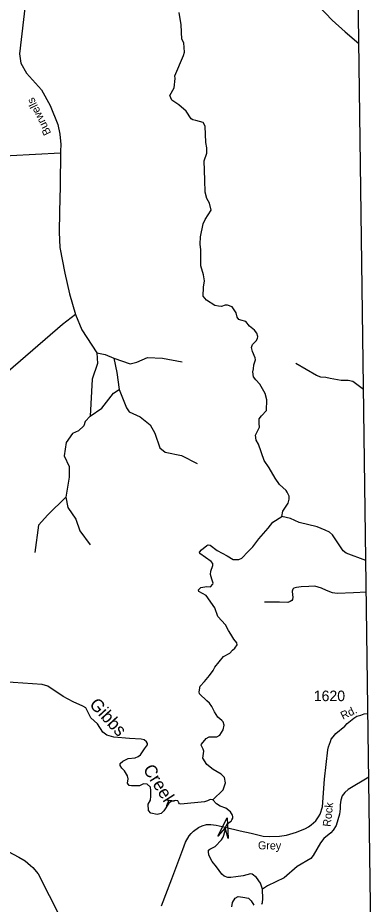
# Model space of a CAD drawing. Extents: x 2056842 to 2160602, y 826753 to 1016856.
# Drawn here: x 2140881 to 2145104, y 888199 to 898718 of the extents above; entities that cross this region are included whole.
import ezdxf

# ---------------------------------------------------------------- set-up
doc = ezdxf.new("R2010")
doc.units = 0
for name, color, linetype in [('Exist Boundary Political CountyLine', 7, 'Continuous'), ('Exist Hydrographic Creek Single Shore', 7, 'Continuous'), ('Exist Hydrographic Creek Single Shore Label', 7, 'Continuous'), ('Exist Hydrographic Misc Water Feature', 7, 'Continuous'), ('Exist Road Non-System Type 51', 7, 'Continuous'), ('Exist Road Secondary Structure Standard Bridge Attributed CELL', 7, 'Continuous'), ('Exist Road Secondary Type 41 Attributed', 7, 'Continuous'), ('Exist Road Secondary Type 51 Attributed', 7, 'Continuous'), ('Exist Road Secondary Type 51 Label', 7, 'Continuous'), ('Exist Road Secondary Type 51 Number Label', 7, 'Continuous')]:
    doc.layers.add(name, color=color, linetype=linetype)

msp = doc.modelspace()

# ---------------------------------------------------------------- linework, layer by layer
at = {"layer": 'Exist Boundary Political CountyLine'}
msp.add_lwpolyline([(2145104, 885849), (2143763, 984829)], dxfattribs=at)
at = {"layer": 'Exist Hydrographic Creek Single Shore'}
for points in [[(2141828, 890339), (2141748, 890412), (2141714, 890481), (2141689, 890528), (2141655, 890551), (2141540, 890601), (2141421, 890663), (2141237, 890788), (2141173, 890807), (2141056, 890814), (2140712, 890838), (2140647, 890869), (2140617, 890891), (2140587, 890923)], [(2143200, 889436), (2143167, 889442), (2143134, 889426), (2143100, 889416), (2142817, 889387), (2142804, 889390), (2142793, 889402), (2142781, 889425), (2142759, 889429), (2142710, 889423), (2142675, 889400), (2142615, 889309), (2142583, 889276), (2142537, 889264), (2142461, 889281), (2142434, 889311), (2142432, 889385), (2142456, 889433), (2142462, 889481), (2142461, 889550), (2142457, 889589), (2142420, 889623), (2142376, 889627), (2142329, 889603), (2142266, 889605), (2142234, 889606), (2142204, 889608), (2142185, 889636), (2142191, 889687), (2142184, 889724), (2142150, 889784), (2142118, 889814), (2142097, 889846), (2142099, 889869), (2142129, 889898), (2142191, 889930), (2142274, 889936), (2142310, 889953), (2142341, 889973), (2142387, 890043), (2142422, 890089), (2142422, 890105), (2142412, 890125), (2142381, 890149), (2142348, 890158), (2142208, 890165), (2142023, 890180), (2141941, 890204), (2141893, 890242), (2141828, 890339)], [(2143788, 888377), (2143763, 888449), (2143716, 888517), (2143665, 888556), (2143644, 888559), (2143558, 888538), (2143471, 888526), (2143412, 888515), (2143376, 888516), (2143332, 888533), (2143306, 888556), (2143240, 888643), (2143192, 888705), (2143161, 888758), (2143150, 888787), (2143147, 888822), (2143148, 888840), (2143161, 888853), (2143224, 888885), (2143300, 888964), (2143320, 888994), (2143345, 889071), (2143344, 889104), (2143372, 889158), (2143415, 889185), (2143422, 889202), (2143434, 889221), (2143436, 889239), (2143432, 889257), (2143409, 889297), (2143354, 889339), (2143284, 889364), (2143242, 889392), (2143200, 889436)], [(2143782, 888199), (2143790, 888221), (2143792, 888264), (2143788, 888377)], [(2143424, 888167), (2143432, 888220), (2143464, 888273), (2143501, 888292), (2143553, 888285), (2143620, 888270), (2143654, 888240), (2143687, 888190)]]:
    msp.add_lwpolyline(points, dxfattribs=at)
at = {"layer": 'Exist Hydrographic Misc Water Feature'}
for points in [[(2143103, 896789), (2143094, 897021), (2143126, 897111), (2143127, 897175), (2143115, 897237), (2143108, 897433), (2143082, 897475), (2142996, 897498), (2142962, 897506), (2142942, 897518), (2142880, 897610), (2142793, 897683), (2142713, 897741), (2142689, 897797), (2142740, 897887), (2142752, 897999), (2142748, 898027), (2142849, 898271), (2142863, 898308), (2142852, 898419), (2142832, 898463), (2142823, 898633), (2142799, 898779)], [(2143687, 894600), (2143704, 894660), (2143702, 894684), (2143668, 894758), (2143658, 894807), (2143670, 894842), (2143713, 894884), (2143727, 894912), (2143731, 894936), (2143719, 894976), (2143693, 895012), (2143634, 895057), (2143592, 895115), (2143532, 895131), (2143508, 895139), (2143486, 895165), (2143474, 895217), (2143429, 895287), (2143373, 895306), (2143346, 895308), (2143302, 895290), (2143266, 895294), (2143222, 895304), (2143125, 895365), (2143083, 895413), (2143087, 895521), (2143098, 895597), (2143088, 895669), (2143055, 895775), (2143055, 895963), (2143046, 896031), (2143050, 896119), (2143082, 896273), (2143107, 896325), (2143179, 896433), (2143160, 896517), (2143126, 896575), (2143108, 896649), (2143103, 896789)], [(2144018, 892800), (2144030, 892864), (2144060, 892910), (2144093, 892958), (2144103, 893006), (2144103, 893042), (2144083, 893090), (2144069, 893110), (2143990, 893178), (2143939, 893255), (2143866, 893377), (2143806, 893466), (2143740, 893657), (2143714, 893705), (2143705, 893766), (2143751, 893859), (2143748, 893904), (2143748, 893959), (2143775, 893996), (2143834, 894056), (2143840, 894186), (2143818, 894260), (2143756, 894371), (2143708, 894421), (2143681, 894456), (2143674, 894516), (2143683, 894552), (2143687, 894600)], [(2143223, 891013), (2143324, 891137), (2143401, 891177), (2143431, 891213), (2143459, 891239), (2143487, 891279), (2143483, 891299), (2143447, 891346), (2143411, 891405), (2143384, 891449), (2143348, 891513), (2143259, 891614), (2143223, 891716), (2143121, 891862), (2143033, 891910), (2143029, 891931), (2143056, 891957), (2143127, 891968), (2143170, 891967), (2143199, 891996), (2143201, 892010), (2143185, 892055), (2143169, 892113), (2143174, 892151), (2143199, 892218), (2143199, 892243), (2143180, 892267), (2143045, 892359), (2143039, 892375), (2143065, 892404), (2143126, 892456), (2143143, 892464), (2143165, 892458), (2143249, 892398), (2143370, 892334), (2143439, 892289), (2143506, 892289), (2143541, 892305), (2143618, 892386), (2143674, 892440), (2143743, 892534), (2143857, 892661), (2143911, 892733), (2144018, 892800)], [(2145017, 892278), (2144782, 892363), (2144746, 892391), (2144619, 892584), (2144583, 892614), (2144533, 892638), (2144437, 892679), (2144223, 892728), (2144121, 892778), (2144018, 892800)], [(2143200, 889436), (2143320, 889556), (2143350, 889641), (2143336, 889701), (2143299, 889744), (2143201, 889796), (2143126, 889858), (2143081, 889932), (2143091, 890015), (2143085, 890039), (2143059, 890085), (2143064, 890100), (2143120, 890164), (2143153, 890185), (2143246, 890186), (2143282, 890205), (2143321, 890267), (2143331, 890322), (2143321, 890363), (2143307, 890381), (2143258, 890420), (2143220, 890483), (2143188, 890544), (2143160, 890586), (2143126, 890614), (2143041, 890695), (2143035, 890720), (2143046, 890785), (2143100, 890842), (2143159, 890914), (2143201, 890972), (2143223, 891013)], [(2145052, 889707), (2144804, 889562), (2144765, 889524), (2144733, 889485), (2144719, 889435), (2144709, 889379), (2144709, 889331), (2144702, 889267), (2144662, 889135), (2144629, 889079), (2144601, 889047), (2144515, 888978), (2144475, 888928), (2144390, 888776), (2144362, 888742), (2144199, 888645), (2144047, 888511), (2143846, 888416), (2143788, 888377)]]:
    msp.add_lwpolyline(points, dxfattribs=at)
at = {"layer": 'Exist Road Non-System Type 51'}
msp.add_line((2141495, 895441), (2141568, 895196), dxfattribs=at)
for points in [[(2141391, 897112), (2140794, 897080), (2140061, 897050), (2139769, 897009), (2139429, 896943), (2138869, 896800), (2138741, 896797)], [(2141568, 895196), (2141413, 895077), (2140323, 894141)], [(2141568, 895196), (2141641, 895013), (2141820, 894741)], [(2141820, 894741), (2141830, 894615), (2141765, 894430), (2141741, 893989)], [(2141820, 894741), (2141920, 894722), (2142024, 894680)], [(2142024, 894680), (2142215, 894612), (2142295, 894630), (2142423, 894686), (2142602, 894680), (2142834, 894636)], [(2142024, 894680), (2142060, 894510), (2142087, 894308)], [(2144989, 894308), (2144894, 894380), (2144859, 894402), (2144807, 894412), (2144722, 894415), (2144637, 894431), (2144590, 894439), (2144541, 894449), (2144482, 894453), (2144430, 894472), (2144183, 894614)], [(2141741, 893989), (2141881, 894087), (2142018, 894263), (2142087, 894308)], [(2142087, 894308), (2142172, 894089), (2142204, 894041), (2142335, 893981), (2142455, 893889), (2142511, 893790), (2142568, 893615), (2142633, 893564), (2142827, 893522), (2143012, 893430)], [(2141741, 893989), (2141681, 893929), (2141667, 893875), (2141604, 893816), (2141533, 893783), (2141458, 893679), (2141434, 893521), (2141491, 893395), (2141494, 893267), (2141452, 893029)], [(2141452, 893029), (2141239, 892819), (2141129, 892699), (2141084, 892374)], [(2141452, 893029), (2141477, 892908), (2141570, 892768), (2141617, 892631), (2141743, 892464)], [(2145022, 891901), (2144867, 891894), (2144673, 891888), (2144620, 891896), (2144548, 891923), (2144487, 891950), (2144411, 891973), (2144339, 891970), (2144247, 891967), (2144191, 891959), (2144162, 891950), (2144149, 891937), (2144142, 891913), (2144143, 891869), (2144147, 891842), (2144145, 891817), (2144138, 891803), (2144116, 891790), (2144088, 891781), (2143989, 891782), (2143813, 891782)]]:
    msp.add_lwpolyline(points, dxfattribs=at)
at = {"layer": 'Exist Road Secondary Structure Standard Bridge Attributed CELL'}
msp.add_lwpolyline([(2143258, 889007), (2143370, 889223), (2143381, 888980), (2143344, 889104)], close=True, dxfattribs=at)
at = {"layer": 'Exist Road Secondary Type 41 Attributed'}
msp.add_lwpolyline([(2140977, 898939), (2140904, 898289), (2140919, 898179), (2140987, 898062), (2141164, 897862), (2141268, 897675), (2141356, 897452), (2141380, 897338), (2141393, 897212), (2141391, 897133), (2141386, 896719), (2141376, 896413), (2141374, 896174), (2141383, 895992), (2141440, 895687), (2141495, 895441)], dxfattribs=at)
at = {"layer": 'Exist Road Secondary Type 51 Attributed'}
for points in [[(2141996, 901383), (2142180, 901300), (2142394, 901257), (2142715, 901206), (2142923, 901159), (2143009, 901134), (2143102, 901076), (2143216, 900936), (2143338, 900729), (2143517, 900297), (2143585, 900128), (2143826, 899634), (2143965, 899377), (2144061, 899261), (2144453, 898859), (2144616, 898691), (2144770, 898552), (2144934, 898414)], [(2143345, 889113), (2143521, 889071), (2143653, 889042), (2143795, 889008), (2143877, 889001), (2143989, 889005), (2144073, 889020), (2144193, 889056), (2144298, 889096), (2144333, 889117), (2144366, 889143), (2144395, 889165), (2144423, 889190), (2144453, 889236), (2144472, 889269), (2144499, 889355), (2144523, 889685), (2144564, 890033), (2144571, 890068), (2144594, 890132), (2144605, 890157), (2144626, 890186), (2144660, 890224), (2144765, 890314), (2144793, 890344), (2144872, 890406), (2144910, 890429), (2144954, 890443), (2144996, 890458), (2145041, 890461)], [(2142590, 888179), (2142712, 888501), (2142842, 888848), (2142875, 888935), (2142917, 889010), (2142941, 889037), (2142970, 889067), (2143029, 889109), (2143073, 889129), (2143125, 889144), (2143174, 889146), (2143238, 889139), (2143345, 889113)], [(2140769, 888826), (2140895, 888758), (2140969, 888713), (2141034, 888657), (2141060, 888636), (2141122, 888560), (2141255, 888301), (2141398, 888022)]]:
    msp.add_lwpolyline(points, dxfattribs=at)

# ---------------------------------------------------------------- texts
at = {"layer": 'Exist Hydrographic Creek Single Shore Label'}
for s, rotation, p in [('Gibbs', 312.6546, (2141723, 890563)), ('Creek', 302.5451, (2142363, 889801))]:
    msp.add_text(s, height=150, rotation=rotation, dxfattribs=at).set_placement(p)
at = {"layer": 'Exist Road Secondary Type 51 Label'}
for s, rotation, p in [('Burwells', 116.2125, (2141281, 897350)), ('Rd.', 25.651, (2144743, 890387)), ('Rock', 83.7616, (2144597, 889115)), ('Grey', 359.2739, (2143734, 888851))]:
    msp.add_text(s, height=95, rotation=rotation, dxfattribs=at).set_placement(p)
at = {"layer": 'Exist Road Secondary Type 51 Number Label'}
msp.add_text('1620', height=125, dxfattribs=at).set_placement((2144397, 890609))

doc.saveas('drawing.dxf')
